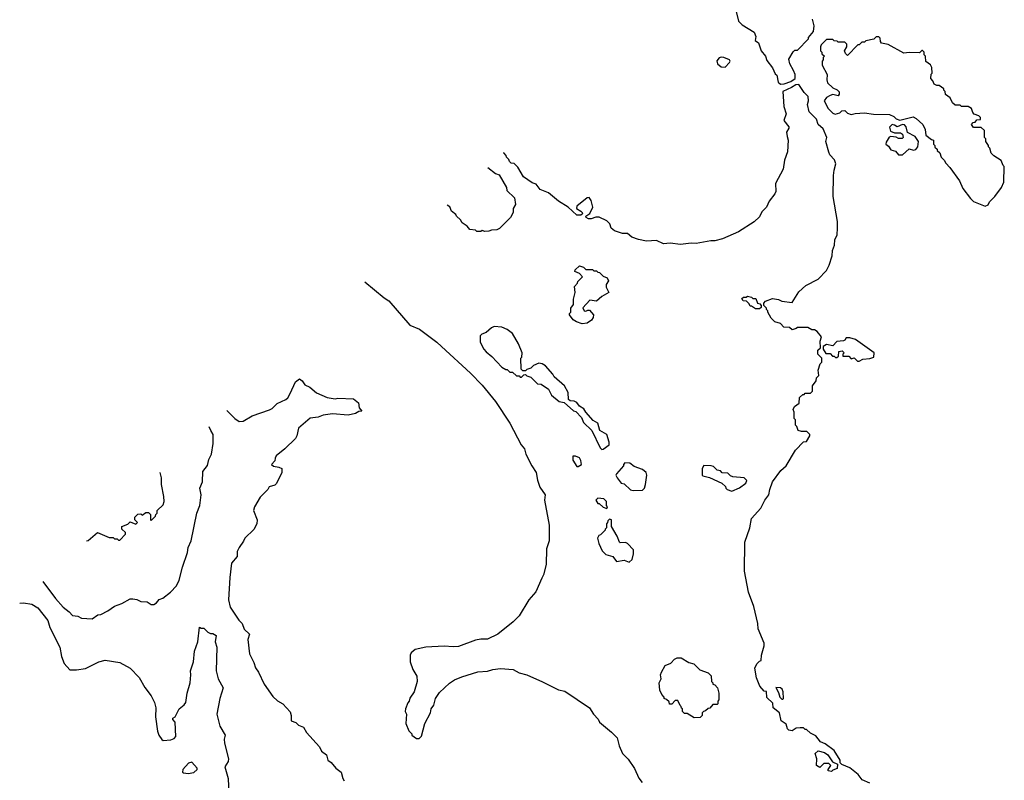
# Model space of a CAD drawing. Extents: x 1861455 to 2058065, y 200073 to 437907.
# Tile 488 of 574: x 1953413 to 1960910, y 403232 to 409022. Entities that reach past the tile are written whole.
import ezdxf

# ---------------------------------------------------------------- set-up
doc = ezdxf.new("R2010")
doc.units = 0

msp = doc.modelspace()

# ---------------------------------------------------------------- linework, layer by layer
at = {"layer": '0CON05XD'}
for points in [[(1958867.5, 409085), (1958885, 409010), (1958915, 408982.5), (1959005, 408927.5), (1959018.8, 408895), (1959013, 408863), (1959037.5, 408845), (1959060, 408785), (1959092.5, 408745), (1959101.7, 408711.7), (1959146.1, 408656.1), (1959165, 408610), (1959178.3, 408598.3), (1959187.5, 408545), (1959205, 408530)], [(1959205, 408530), (1959235, 408532.5), (1959285, 408550), (1959317, 408573), (1959316.7, 408605), (1959306.2, 408635), (1959276.7, 408685), (1959268.3, 408721.7), (1959301.7, 408778.3), (1959315, 408790), (1959335, 408790), (1959420, 408875), (1959420, 408885), (1959457, 408933), (1959462.5, 408975), (1959450, 409025)], [(1960765, 407602.5), (1960786.4, 407613.6), (1960797.5, 407635), (1960837.5, 407675), (1960887.5, 407745), (1960907.5, 407785), (1960910, 407905), (1960901.7, 407911.7), (1960885, 407950), (1960830, 407985), (1960810, 408005), (1960800, 408045), (1960790, 408055), (1960790, 408065), (1960770, 408095), (1960770, 408115), (1960760, 408125), (1960758.3, 408178.3), (1960735, 408200), (1960675, 408200), (1960660, 408225), (1960671.7, 408238.3), (1960688.3, 408241.7), (1960701.7, 408258.3), (1960728.3, 408261.7), (1960728.3, 408278.3), (1960715, 408290), (1960681.7, 408301.7), (1960670, 408315), (1960660, 408345), (1960635, 408360), (1960585, 408360), (1960575, 408370), (1960535, 408370), (1960515, 408390), (1960496.7, 408426.7), (1960461.7, 408451.7), (1960460, 408475), (1960450, 408485), (1960450, 408495), (1960415, 408520), (1960395, 408520), (1960375, 408530), (1960367, 408557), (1960350, 408575), (1960353, 408607), (1960360, 408615), (1960357, 408657), (1960348.3, 408678.3), (1960313, 408703), (1960310, 408745), (1960300, 408755), (1960300, 408775), (1960288.3, 408788.3), (1960281.7, 408788.3), (1960265, 408770), (1960185, 408772.5), (1960145, 408767.5), (1960025, 408832.5), (1959975, 408842.5), (1959967.5, 408855), (1959965, 408880), (1959955, 408890), (1959935, 408890), (1959917, 408873), (1959855, 408860), (1959845, 408850), (1959825, 408850), (1959805, 408830), (1959795, 408830), (1959715, 408750), (1959700, 408765), (1959692.5, 408785), (1959710, 408815), (1959710, 408835), (1959695, 408850), (1959645, 408850), (1959637, 408857), (1959615, 408860), (1959605, 408870), (1959555, 408870), (1959515, 408830), (1959510, 408815), (1959510, 408785), (1959520, 408775), (1959521.7, 408761.7), (1959540, 408745), (1959530, 408735), (1959530, 408715), (1959522.5, 408705), (1959523.8, 408675), (1959562.5, 408605), (1959557.5, 408565), (1959565, 408540), (1959605, 408502.5), (1959638.3, 408488.3), (1959653, 408473), (1959652.5, 408455), (1959645, 408442.5), (1959605, 408451.2), (1959584.2, 408445.8), (1959555, 408430), (1959537.5, 408405), (1959570, 408345), (1959605, 408310), (1959623, 408303), (1959657, 408313), (1959673, 408327), (1959695, 408330), (1959715, 408310), (1959745, 408300), (1959775, 408308.8), (1959845, 408313.3), (1959915, 408303.8), (1960035, 408298.8), (1960070, 408285), (1960086.4, 408266.4), (1960115, 408257.5), (1960215, 408282.5), (1960239.3, 408269.3), (1960290, 408225), (1960307.5, 408185), (1960313, 408143), (1960355, 408110), (1960370, 408105), (1960370, 408075), (1960380, 408065), (1960381.7, 408051.7), (1960400, 408035), (1960400, 408025), (1960418.3, 408008.3), (1960430, 407975), (1960453, 407953), (1960465, 407930), (1960496.4, 407896.4), (1960570, 407795), (1960595, 407737.5), (1960651.7, 407661.7), (1960675, 407637.5), (1960765, 407602.5)], [(1958785, 408660), (1958816.7, 408695), (1958822.5, 408705), (1958817.5, 408715), (1958775, 408733.3), (1958755, 408736.7), (1958739.3, 408730.7), (1958720.7, 408709.3), (1958726.7, 408685), (1958755, 408663.8), (1958785, 408660)], [(1959885, 403210), (1959827.5, 403235), (1959796.4, 403276.4), (1959735, 403327.5), (1959671.7, 403351.7), (1959660, 403365), (1959660, 403385), (1959615, 403460), (1959545, 403510), (1959510, 403525), (1959475, 403570), (1959435, 403590), (1959405, 403620), (1959395, 403620), (1959381.7, 403631.7), (1959355, 403632.5), (1959325, 403630), (1959295, 403610), (1959270, 403615), (1959260, 403625), (1959248.3, 403658.3), (1959210, 403685), (1959197.5, 403745), (1959150, 403785), (1959148.3, 403818.3), (1959103, 403863), (1959098.3, 403908.3), (1959081.7, 403911.7), (1959048.3, 403948.3), (1959023, 404013), (1959010, 404085), (1959025, 404120), (1959045, 404140), (1959060, 404145), (1959062.5, 404185), (1959082.5, 404255), (1959082.5, 404275), (1959036.7, 404385), (1959033, 404427), (1959003.8, 404555), (1958963.3, 404665), (1958931.2, 404825), (1958933.3, 405045), (1958973.3, 405155), (1958986.2, 405225), (1959056.6, 405303.4), (1959086.2, 405365), (1959116.7, 405405), (1959124.3, 405445), (1959146.2, 405505), (1959209.2, 405590.8), (1959250, 405625), (1959320, 405745), (1959381.7, 405808.3), (1959405, 405810), (1959430, 405855), (1959430, 405865), (1959407, 405887), (1959365, 405887.5), (1959340, 405895), (1959330, 405925), (1959320, 405935), (1959320, 405975), (1959310, 405985), (1959310, 406035), (1959302.5, 406055), (1959311.7, 406078.3), (1959348.3, 406101.7), (1959350, 406145), (1959375, 406170), (1959385, 406170), (1959395, 406180), (1959435, 406180), (1959450, 406195), (1959450, 406235), (1959477, 406273), (1959480, 406295), (1959497, 406313), (1959492.5, 406355), (1959508.3, 406401.7), (1959520, 406415), (1959520, 406445), (1959490, 406475), (1959490, 406505), (1959510, 406525), (1959507.5, 406575), (1959517, 406607), (1959485, 406647.5), (1959465, 406660), (1959445, 406660), (1959415, 406680), (1959335, 406680), (1959325, 406670), (1959295, 406660), (1959275, 406680), (1959231.7, 406681.7), (1959205, 406710), (1959163, 406723), (1959135, 406750), (1959110, 406795), (1959110, 406805), (1959100, 406815), (1959100, 406825), (1959080, 406845), (1959080, 406865), (1959091.7, 406878.3), (1959145, 406900), (1959191.7, 406891.7), (1959215, 406880), (1959295, 406870), (1959345, 406950), (1959398.3, 406998.3), (1959492.3, 407047.7), (1959555, 407113.3), (1959575.9, 407154.1), (1959598.8, 407225), (1959601.2, 407265), (1959616.7, 407305), (1959620, 407345), (1959636.7, 407385), (1959638.8, 407435), (1959638.8, 407485), (1959606.4, 407676.4), (1959610, 407835), (1959613.6, 407876.4), (1959626.7, 407925), (1959616.1, 407956.1), (1959582.7, 407992.7), (1959573, 408013), (1959550, 408095), (1959560, 408125), (1959530.7, 408190.7), (1959492.5, 408225), (1959480, 408265), (1959425, 408320), (1959412.5, 408375), (1959420, 408405), (1959417, 408437), (1959385, 408467.5), (1959345, 408527.5), (1959323, 408527), (1959290, 408505), (1959222.5, 408475), (1959231.7, 408361.7), (1959248.8, 408305), (1959232.5, 408255), (1959270, 408205), (1959270, 408195), (1959252.5, 408165), (1959257.5, 408132.5), (1959263.3, 408105), (1959258.8, 408015), (1959237, 407953), (1959227.5, 407885), (1959166.7, 407775), (1959171.2, 407715), (1959163.3, 407695), (1959118.8, 407641.2), (1959098.8, 407595), (1959065, 407560), (1959045, 407521.2), (1959005, 407483.8), (1958885, 407406), (1958765, 407352.5), (1958705, 407338), (1958675, 407338), (1958565, 407318), (1958525, 407321.2), (1958445, 407311.2), (1958365, 407321.2), (1958315, 407316.2), (1958261.7, 407341.7), (1958185, 407336.2), (1958125, 407348.8), (1958075, 407366.7), (1958040, 407395), (1958003.9, 407393.9), (1957942.5, 407415), (1957917.5, 407435), (1957907, 407467), (1957885, 407490), (1957825, 407517.5), (1957800.7, 407519.3), (1957765, 407506.7), (1957745, 407506.7), (1957727.5, 407515), (1957723.3, 407526.7), (1957753.1, 407546.9), (1957776.9, 407595), (1957764.3, 407644.3), (1957748, 407668), (1957735, 407666.2), (1957656.4, 407603.6), (1957652.5, 407585), (1957686.7, 407565), (1957696.7, 407555), (1957697.5, 407545), (1957686.4, 407533.6), (1957655, 407533.3), (1957590, 407595), (1957515, 407640), (1957440, 407705), (1957375, 407730), (1957345, 407770), (1957315, 407780), (1957250, 407825), (1957205, 407900), (1957178.3, 407928.3), (1957155, 407930), (1957141.7, 407941.7), (1957138.3, 407958.3), (1957120, 407975), (1957118.3, 407988.3), (1957098.3, 408008.3), (1957097.1, 408008.8)], [(1960135, 407992), (1960185, 408037.5), (1960218.3, 408028.3), (1960236.8, 408033.2), (1960251.2, 408055), (1960256.7, 408095), (1960231.7, 408131.7), (1960173.6, 408163.6), (1960163.3, 408205), (1960150.7, 408220.7), (1960135, 408223.3), (1960095, 408206.7), (1960075, 408220), (1960055, 408223.3), (1960037, 408203), (1960043.6, 408173.6), (1960075, 408160), (1960120.7, 408160.7), (1960135, 408150), (1960140, 408125), (1960131.7, 408118.3), (1960105, 408117.5), (1960086.4, 408126.4), (1960045, 408132.5), (1960033.6, 408126.4), (1960009.3, 408090.7), (1960007.5, 408075), (1960028.8, 408058.8), (1960045, 408031.2), (1960080.7, 408020.7), (1960104.1, 407994.1), (1960135, 407992)], [(1956977.8, 407897.7), (1957035, 407850), (1957065, 407840), (1957120, 407745), (1957121.7, 407721.7), (1957180, 407665), (1957187.5, 407615), (1957170, 407585), (1957170, 407555), (1957150, 407515), (1957067, 407433), (1957047, 407423), (1957005, 407420), (1956985, 407412.5), (1956955, 407410), (1956935, 407417.5), (1956925, 407410), (1956895, 407410), (1956885, 407420), (1956840, 407425), (1956819.3, 407449.3), (1956782.5, 407475), (1956769.3, 407499.3), (1956740, 407525), (1956735, 407540), (1956700, 407565), (1956688.3, 407598.3), (1956668.6, 407609.9)], [(1957695, 406707.5), (1957653, 406723), (1957627, 406737), (1957600, 406775), (1957600, 406785), (1957610, 406795), (1957610, 406825), (1957630, 406855), (1957630, 406895), (1957642.5, 406945), (1957638.3, 406991.7), (1957660, 407015), (1957661.7, 407028.3), (1957697.5, 407065), (1957675, 407090), (1957640, 407105), (1957641.7, 407118.3), (1957675, 407147.5), (1957707, 407137), (1957725, 407120), (1957775, 407120), (1957785, 407110), (1957805, 407110), (1957815, 407100), (1957828.3, 407098.3), (1957855, 407070), (1957886.4, 407056.4), (1957897.5, 407035), (1957877.5, 407005), (1957877.5, 406985), (1957900, 406945), (1957846.4, 406913.6), (1957805, 406880), (1957753.8, 406886.2), (1957701.7, 406828.3), (1957710, 406805), (1957725, 406802.5), (1957738.3, 406811.7), (1957751.7, 406811.7), (1957781.2, 406775), (1957778.8, 406755), (1957766.1, 406733.9), (1957735, 406712.5), (1957695, 406707.5)], [(1956042.3, 407027), (1956188.8, 406905), (1956225, 406881.2), (1956385, 406696.2), (1956456.6, 406666.6), (1956588.3, 406568.3), (1956625, 406534.2), (1956845, 406331.2), (1956935, 406238.8), (1957035, 406116.2), (1957145, 405950), (1957231.2, 405785), (1957255.7, 405755.7), (1957268, 405715), (1957312, 405625), (1957345.8, 405575.8), (1957355.8, 405515.8), (1957374.2, 405464.2), (1957414, 405405), (1957410, 405365), (1957443.8, 405175), (1957443.8, 405055), (1957424, 404995), (1957422.5, 404875), (1957402, 404795), (1957388.6, 404771.4), (1957342.1, 404667.9), (1957290.8, 404605), (1957215.8, 404484.2), (1957171.7, 404438.3), (1957055, 404343.8), (1956975, 404306.2), (1956925, 404306), (1956885, 404298), (1956755, 404251.2), (1956715, 404248), (1956646.1, 404253.9), (1956505, 404246), (1956425, 404226.7), (1956395, 404202.5), (1956386.7, 404185), (1956386.7, 404135), (1956406.2, 404076.2), (1956437.5, 404025), (1956440, 403985), (1956416.7, 403905), (1956383, 403857), (1956380, 403835), (1956368.3, 403821.7), (1956350, 403775), (1956347.5, 403755), (1956357.5, 403735), (1956353.3, 403665), (1956375, 403610), (1956400, 403585), (1956400, 403575), (1956435, 403550), (1956455, 403550), (1956471.7, 403568.3), (1956497.5, 403665), (1956540, 403745), (1956547.5, 403775), (1956566.4, 403803.6), (1956580, 403855), (1956609.3, 403900.7), (1956685, 403971.2), (1956723.9, 403996.1), (1956779.5, 404020.5), (1956901.7, 404058.3), (1956975.9, 404064.1), (1957015, 404076.2), (1957075, 404083.3), (1957170, 404075), (1957215, 404050), (1957275, 404033.8), (1957395, 403982), (1957515, 403921.2), (1957565, 403910), (1957753, 403783), (1957782.5, 403735), (1957818.3, 403698.3), (1957827.5, 403675), (1957919.3, 403599.3), (1957963.3, 403555), (1957977.5, 403495), (1958002.5, 403435), (1958045, 403392.5), (1958095, 403322.5), (1958127.7, 403247.7), (1958152, 403215)], [(1959045, 406820), (1959015, 406820), (1958985, 406840), (1958975, 406840), (1958968.3, 406858.3), (1958948.3, 406878.3), (1958921.7, 406881.7), (1958911.7, 406898.3), (1958925, 406910), (1958945, 406910), (1958955, 406917.5), (1958985, 406910), (1958995, 406900), (1959018.3, 406898.3), (1959030, 406865), (1959048.3, 406858.3), (1959060, 406845), (1959058.3, 406831.7), (1959045, 406820)], [(1957845, 405750), (1957855, 405752.5), (1957902.5, 405785), (1957902.5, 405805), (1957882.5, 405865), (1957830, 405895), (1957815, 405950), (1957780.7, 405970.7), (1957723.6, 406033.6), (1957709.3, 406059.3), (1957675, 406080), (1957655, 406107.5), (1957635, 406117.5), (1957605, 406120), (1957591.7, 406131.7), (1957590, 406185), (1957562.5, 406235), (1957483.6, 406303.6), (1957473, 406323), (1957416.4, 406386.4), (1957391.7, 406401.7), (1957365, 406407.5), (1957325, 406390), (1957305, 406370), (1957275, 406360), (1957265, 406350), (1957245, 406350), (1957231.7, 406361.7), (1957230, 406445), (1957237, 406453), (1957240, 406485), (1957210, 406555), (1957165, 406632.5), (1957125, 406662.5), (1957085, 406682.5), (1957025, 406687.5), (1957005, 406677.5), (1956965, 406640), (1956931.7, 406628.3), (1956920, 406615), (1956918.3, 406568.3), (1956947.5, 406515), (1956965, 406492.5), (1957009.3, 406459.3), (1957085, 406377.5), (1957115, 406360), (1957125, 406360), (1957145, 406340), (1957165, 406340), (1957195, 406310), (1957215, 406310), (1957225, 406300), (1957235, 406300), (1957251.7, 406318.3), (1957265, 406320), (1957275, 406310), (1957305, 406300), (1957355, 406250), (1957385, 406247.5), (1957440, 406210), (1957463.6, 406163.6), (1957520, 406115), (1957558.3, 406108.3), (1957630, 406045), (1957648.3, 406038.3), (1957690, 405995), (1957706.7, 405956.7), (1957770, 405895), (1957833, 405763), (1957845, 405750)], [(1959805, 406422.5), (1959833, 406437), (1959885, 406442.5), (1959917, 406453), (1959920, 406485), (1959777, 406587), (1959735, 406600), (1959705, 406600), (1959696.7, 406583.3), (1959685, 406577.5), (1959635, 406572.5), (1959605, 406540), (1959555, 406550), (1959530, 406535), (1959530, 406515), (1959551.7, 406481.7), (1959585, 406480), (1959601.7, 406461.7), (1959615, 406460), (1959625, 406450), (1959635, 406450), (1959648.3, 406461.7), (1959650, 406495), (1959675, 406500), (1959690, 406485), (1959680, 406475), (1959681.7, 406461.7), (1959725, 406460), (1959745, 406440), (1959767, 406447), (1959793, 406423), (1959805, 406422.5)], [(1954989.7, 406047.2), (1955052.5, 405985), (1955085, 405962.5), (1955113.9, 405966.1), (1955184.1, 406005.9), (1955315, 406051.2), (1955335, 406062), (1955375, 406100), (1955440.5, 406129.5), (1955455.8, 406144.2), (1955473.6, 406176.4), (1955512.5, 406265), (1955545, 406287.5), (1955565, 406272.5), (1955585, 406243.3), (1955622.5, 406225), (1955672.3, 406182.3), (1955755, 406146.2), (1955815, 406136.7), (1955835, 406141.2), (1955955, 406136.7), (1955992.5, 406105), (1955998.3, 406068.3), (1956018.3, 406041.7), (1955995, 406040), (1955970, 406025), (1955915, 406012.5), (1955795, 406022.5), (1955725, 406012.5), (1955685, 405997.5), (1955625, 405987.5), (1955537, 405913), (1955523.3, 405855), (1955512.5, 405835), (1955432.5, 405755), (1955367, 405703), (1955357.5, 405685), (1955357, 405663), (1955330, 405635), (1955345, 405622.5), (1955386.4, 405616.4), (1955410, 405605), (1955410, 405575), (1955369.3, 405490.7), (1955355, 405477.5), (1955312.5, 405465), (1955302.5, 405445), (1955245, 405387.5), (1955200, 405315), (1955192.5, 405285), (1955222.5, 405215), (1955220, 405185), (1955195, 405140), (1955127.5, 405075), (1955118.3, 405051.7), (1955083.3, 405005), (1955070, 404975), (1955068.8, 404935), (1955026, 404885), (1955014.4, 404775), (1955002.5, 404605), (1955015, 404550), (1955081.7, 404451.7), (1955106.1, 404426.1), (1955121.7, 404381.7), (1955162.5, 404345), (1955150, 404305), (1955162.5, 404195), (1955195, 404130), (1955208.3, 404088.3), (1955232.5, 404055), (1955273.9, 403963.9), (1955340.7, 403870.7), (1955376.4, 403836.4), (1955417.5, 403815), (1955473, 403753), (1955480, 403725), (1955480, 403685), (1955515, 403673.3), (1955535, 403652.5), (1955575, 403637.5), (1955597, 403597), (1955695, 403487.5), (1955712.5, 403455), (1955748.8, 403425), (1955760, 403385), (1955785, 403367.5), (1955820, 403325), (1955860, 403295), (1955873.3, 403245), (1955885, 403227.5)], [(1953590.6, 404745), (1953686, 404615), (1953745, 404550), (1953791.2, 404515), (1953815, 404487.5), (1953855, 404482.5), (1953885, 404467.5), (1953965, 404462.5), (1954008.3, 404491.7), (1954030, 404495), (1954085, 404522), (1954135, 404558.8), (1954192.3, 404577.7), (1954255, 404612.5), (1954275, 404613.3), (1954305, 404607.5), (1954335, 404592.5), (1954385, 404590), (1954415, 404570), (1954435, 404570), (1954455, 404582.5), (1954475, 404607.5), (1954502.5, 404617.5), (1954562.5, 404665), (1954607.5, 404712.5), (1954628.8, 404755), (1954653.8, 404855), (1954691.2, 404965), (1954696.2, 405005), (1954718, 405055), (1954761.2, 405265), (1954786, 405325), (1954794, 405405), (1954784.2, 405455), (1954805.7, 405505), (1954807, 405583), (1954842.1, 405627.9), (1954852.5, 405675), (1954873.8, 405715), (1954886.2, 405795), (1954886.2, 405865), (1954868, 405895), (1954856.5, 405923.3)], [(1957665, 405620), (1957690, 405635), (1957686.7, 405666.7), (1957675, 405687.5), (1957645, 405700), (1957625, 405700), (1957625, 405670), (1957655, 405620), (1957665, 405620)], [(1958085, 405437.5), (1958155, 405440), (1958170, 405455), (1958177.5, 405485), (1958187.5, 405555), (1958182.5, 405575), (1958155, 405596.7), (1958091.7, 405621.7), (1958060, 405645), (1958021.7, 405648.3), (1958010, 405635), (1958010, 405625), (1957957.5, 405565), (1957952.5, 405555), (1957962.5, 405535), (1957993.6, 405493.6), (1958015, 405490), (1958065, 405442.5), (1958085, 405437.5)], [(1953923.1, 405054.5), (1953935, 405057.5), (1954005, 405117.5), (1954095, 405080), (1954125, 405080), (1954135, 405070), (1954155, 405070), (1954165, 405060), (1954175, 405060), (1954220, 405105), (1954218.3, 405118.3), (1954190, 405145), (1954190, 405165), (1954237, 405183), (1954255, 405200), (1954298.3, 405181.7), (1954310, 405195), (1954290, 405215), (1954290, 405235), (1954311.7, 405258.3), (1954335, 405260), (1954345, 405250), (1954375, 405270), (1954395, 405270), (1954410, 405255), (1954410, 405215), (1954415, 405210), (1954448.3, 405241.7), (1954450, 405255), (1954460, 405265), (1954460, 405285), (1954505, 405330), (1954512.5, 405355), (1954511.7, 405391.7), (1954492.5, 405485), (1954492.5, 405535), (1954482.7, 405575.3)], [(1958835, 405433.3), (1958895, 405457.5), (1958942.5, 405495), (1958950, 405515), (1958930, 405535), (1958843, 405543), (1958825, 405550), (1958805, 405570), (1958761.7, 405571.7), (1958748.3, 405588.3), (1958723, 405593), (1958695, 405620), (1958677, 405627), (1958621.7, 405628.3), (1958610, 405605), (1958610, 405555), (1958615, 405550), (1958665, 405537.5), (1958760, 405495), (1958788.3, 405468.3), (1958790, 405455), (1958800, 405445), (1958835, 405433.3)], [(1957885, 405300), (1957890, 405315), (1957880, 405325), (1957880, 405355), (1957860, 405375), (1957815, 405380), (1957800, 405365), (1957815, 405340), (1957825, 405340), (1957855, 405310), (1957885, 405300)], [(1958055, 404892.5), (1958077, 404913), (1958087.5, 404955), (1958087, 404987), (1958040, 405035), (1958025, 405042.5), (1957985, 405040), (1957980, 405045), (1957961.7, 405091.7), (1957920, 405165), (1957920, 405215), (1957905, 405220), (1957891.7, 405208.3), (1957890, 405195), (1957880, 405185), (1957880, 405155), (1957870, 405145), (1957870, 405135), (1957835, 405100), (1957823.6, 405096.4), (1957812.5, 405075), (1957822.5, 405035), (1957848.3, 404978.3), (1957875, 404950), (1957930, 404935), (1957958.3, 404898.3), (1958015, 404907.5), (1958055, 404892.5)], [(1953413.4, 404580.1), (1953442.7, 404582.7), (1953505, 404572.9), (1953551.2, 404545), (1953628.9, 404448.9), (1953642.9, 404395), (1953720, 404245), (1953731.2, 404175), (1953751.2, 404121.2), (1953795, 404073.3), (1953845, 404073.3), (1953915, 404084.2), (1954015, 404133.1), (1954065, 404147.1), (1954175, 404128.5), (1954255, 404085.7), (1954322.5, 404015), (1954365, 403938.8), (1954415.6, 403875), (1954440.6, 403825), (1954449.4, 403785), (1954447.5, 403715), (1954462.5, 403605), (1954474, 403575), (1954495, 403543.3), (1954506.4, 403536.4), (1954565, 403540), (1954590.7, 403549.3), (1954603.3, 403565), (1954597.5, 403675), (1954580, 403695), (1954580, 403705), (1954597.5, 403715), (1954626.7, 403775), (1954665, 403806.2), (1954678, 403825), (1954688.9, 403895), (1954710.6, 403975), (1954715.8, 404034.2), (1954713.8, 404066.2), (1954736.1, 404133.9), (1954744.3, 404215.7), (1954768.8, 404285), (1954781.7, 404398.3), (1954795, 404390), (1954815, 404390), (1954845, 404360), (1954865, 404350), (1954885, 404350), (1954910, 404335), (1954902.5, 404285), (1954913.3, 404245), (1954908.6, 404065), (1954923.4, 404003.4), (1954962.5, 403935), (1954937.1, 403855), (1954914.2, 403735), (1954936, 403645), (1954977.5, 403575), (1954970, 403545), (1954974, 403516), (1955004.3, 403395), (1955000, 403375), (1954976.2, 403335), (1955000, 403245), (1955005, 403130)], [(1958548.3, 403708.3), (1958495, 403740), (1958475, 403740), (1958460, 403755), (1958460, 403775), (1958451.7, 403781.7), (1958450, 403795), (1958441.7, 403801.7), (1958425, 403840), (1958405, 403840), (1958378.3, 403811.7), (1958361.7, 403811.7), (1958358.3, 403828.3), (1958338.3, 403848.3), (1958320, 403855), (1958320, 403865), (1958302.5, 403885), (1958288.3, 403918.3), (1958282.5, 403975), (1958297.5, 404005), (1958292.5, 404035), (1958300, 404055), (1958327.5, 404105), (1958370, 404125), (1958400, 404155), (1958420, 404165), (1958450, 404165), (1958508.3, 404128.3), (1958545, 404120), (1958593, 404073), (1958655, 404050), (1958677, 404027), (1958680, 403985), (1958690, 403975), (1958690, 403965), (1958705, 403960), (1958727.5, 403935), (1958737.5, 403895), (1958737.5, 403845), (1958730, 403835), (1958730, 403815), (1958725, 403810), (1958691.7, 403808.3), (1958668.3, 403781.7), (1958655, 403780), (1958635, 403760), (1958620, 403755), (1958610, 403745), (1958610, 403725), (1958595, 403710), (1958548.3, 403708.3)], [(1959225, 403850), (1959230, 403855), (1959227.5, 403905), (1959217.5, 403925), (1959205, 403936.7), (1959171.7, 403938.3), (1959191.7, 403901.7), (1959200, 403865), (1959215, 403850), (1959225, 403850)], [(1959595, 403300), (1959570, 403305), (1959570, 403315), (1959590, 403345), (1959575, 403360), (1959535, 403360), (1959505, 403330), (1959480, 403345), (1959482.5, 403395), (1959470, 403435), (1959493, 403457), (1959540, 403445), (1959567.5, 403425), (1959601.7, 403371.7), (1959640, 403355), (1959638.3, 403321.7), (1959605, 403310), (1959595, 403300)], [(1954695, 403284.4), (1954738.6, 403291.4), (1954764, 403315), (1954763.8, 403325), (1954725, 403370), (1954697.7, 403362.3), (1954656.2, 403315), (1954653.8, 403295), (1954659.7, 403289.7), (1954695, 403284.4)]]:
    msp.add_lwpolyline(points, dxfattribs=at)

doc.saveas('drawing.dxf')
